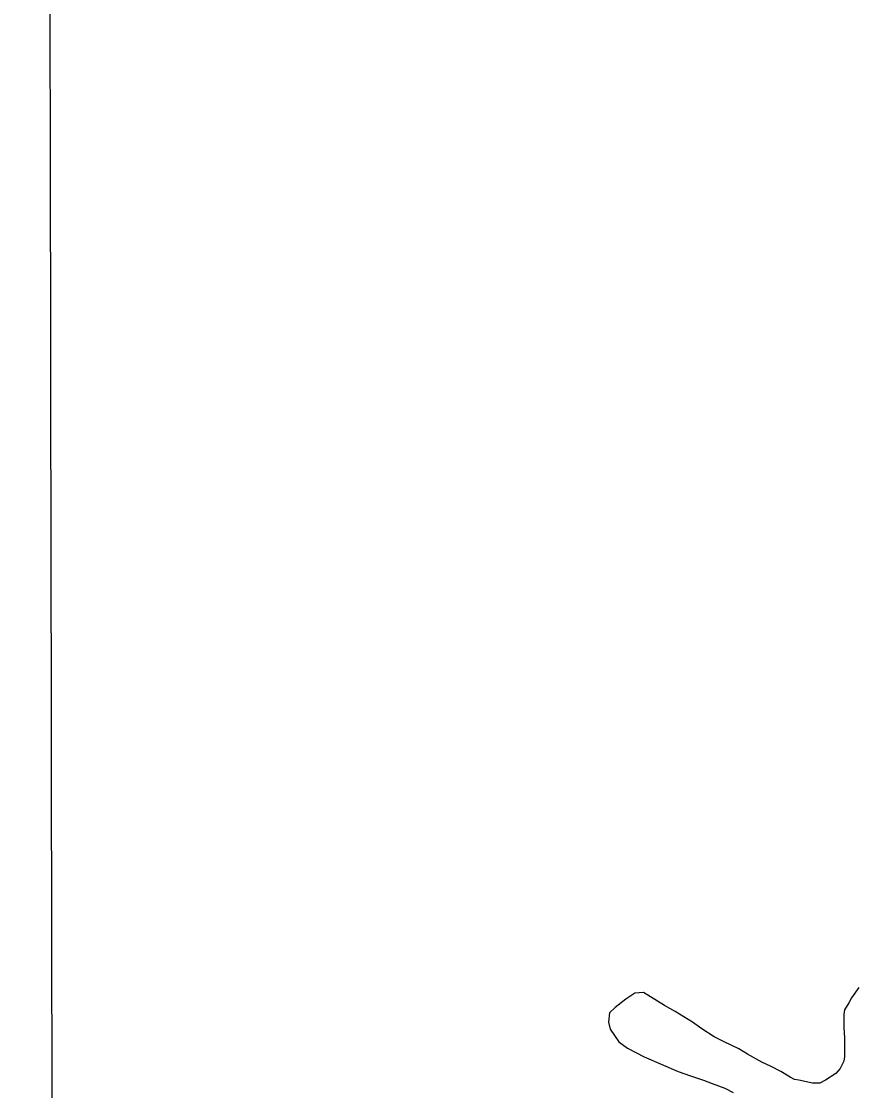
# Model space of a CAD drawing. Extents: x 3324104 to 3361979, y 612876 to 638273.
# Drawn here: x 3343981 to 3344705, y 621223 to 622153 of the extents above; entities that cross this region are included whole.
import ezdxf

# ---------------------------------------------------------------- set-up
doc = ezdxf.new("R2010")
doc.units = 0
doc.layers.add('V-GRID-MAJR', color=7, linetype='Continuous')
doc.layers.add('V-SITE-VEGE', color=7, linetype='Continuous')

msp = doc.modelspace()

# ---------------------------------------------------------------- linework, layer by layer
at = {"layer": 'V-GRID-MAJR'}
msp.add_spline([(3344012.73, 618284.5), (3344002.15, 624342.3), (3343991.58, 630403.57), (3343981, 636464.86), (3343980.99, 636468.3)], degree=3, dxfattribs=at)
at = {"layer": 'V-SITE-VEGE'}
for p, q in [((3344514.43, 621307.86), (3344506.37, 621302.48)), ((3344521.95, 621308.41), (3344514.43, 621307.86)), ((3344527.87, 621304.65), (3344521.95, 621308.41)), ((3344540.24, 621297.13), (3344527.87, 621304.65)), ((3344709.02, 621312.82), (3344702.58, 621303.68)), ((3344497.23, 621295.49), (3344492.4, 621290.65)), ((3344506.37, 621302.48), (3344497.23, 621295.49)), ((3344549.38, 621291.76), (3344540.24, 621297.13)), ((3344700.43, 621299.38), (3344696.67, 621293.46)), ((3344702.58, 621303.68), (3344700.43, 621299.38)), ((3344492.4, 621290.65), (3344491.33, 621282.58)), ((3344564.43, 621282.63), (3344549.38, 621291.76)), ((3344696.67, 621293.46), (3344696.14, 621289.17)), ((3344696.14, 621289.17), (3344696.14, 621278.41)), ((3344491.33, 621282.58), (3344492.94, 621276.67)), ((3344492.94, 621276.67), (3344500.48, 621265.39)), ((3344572.5, 621276.72), (3344564.43, 621282.63)), ((3344583.26, 621269.74), (3344572.5, 621276.72)), ((3344696.14, 621278.41), (3344696.68, 621268.73)), ((3344591.87, 621265.45), (3344583.26, 621269.74)), ((3344696.68, 621268.73), (3344696.69, 621252.61)), ((3344500.48, 621265.39), (3344508, 621260.02)), ((3344508, 621260.02), (3344522.53, 621252.5)), ((3344604.77, 621259.54), (3344591.87, 621265.45)), ((3344612.3, 621254.71), (3344604.77, 621259.54)), ((3344522.53, 621252.5), (3344552.1, 621239.62)), ((3344624.66, 621247.73), (3344612.3, 621254.71)), ((3344696.16, 621248.85), (3344692.94, 621242.39)), ((3344696.69, 621252.61), (3344696.16, 621248.85)), ((3344552.1, 621239.62), (3344562.85, 621235.86)), ((3344632.73, 621243.97), (3344624.66, 621247.73)), ((3344641.34, 621239.67), (3344632.73, 621243.97)), ((3344649.4, 621234.84), (3344641.34, 621239.67)), ((3344692.94, 621242.39), (3344689.18, 621238.09)), ((3344562.85, 621235.86), (3344574.14, 621232.1)), ((3344574.14, 621232.1), (3344581.67, 621229.42)), ((3344581.67, 621229.42), (3344592.42, 621225.13)), ((3344653.16, 621232.69), (3344649.4, 621234.84)), ((3344656.93, 621232.16), (3344653.16, 621232.69)), ((3344668.75, 621229.48), (3344656.93, 621232.16)), ((3344675.21, 621229.48), (3344668.75, 621229.48)), ((3344680.04, 621232.17), (3344675.21, 621229.48)), ((3344689.18, 621238.09), (3344680.04, 621232.17)), ((3344592.42, 621225.13), (3344599.95, 621221.37))]:
    msp.add_line(p, q, dxfattribs=at)

doc.saveas('drawing.dxf')
